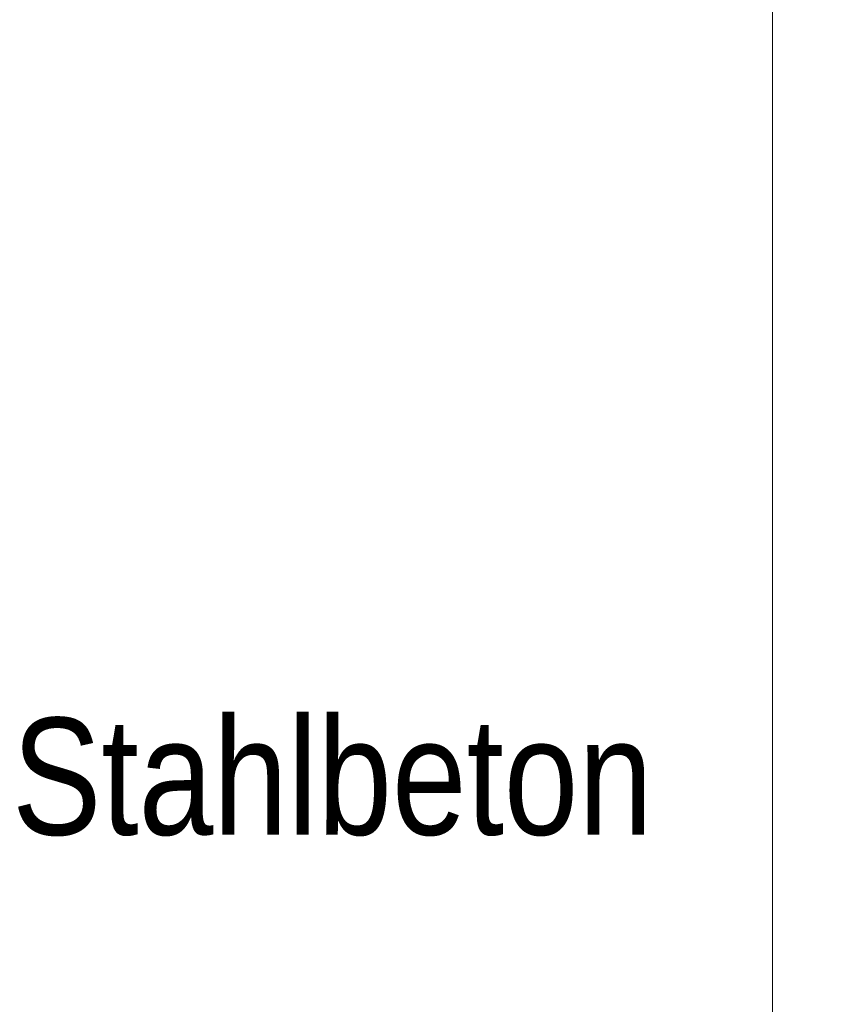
# Model space of a CAD drawing. Extents: x -620 to 300, y 62 to 1112.
# Tile 268 of 288: x 175 to 185, y 927 to 939. Entities that reach past the tile are written whole.
import ezdxf
from ezdxf.lldxf.tags import DXFTag

# ---------------------------------------------------------------- set-up
doc = ezdxf.new("R2010")
doc.units = 0
doc.layers.get('0').update_dxf_attribs({"lineweight": 13})
doc.layers.add('E_Detail_Beschriftung', color=7, linetype='Continuous', lineweight=13, true_color=0x009900)
doc.layers.add('E_Detail_Linie_Text_Bem', color=7, linetype='Continuous', lineweight=13)
doc.styles.get("Standard").update_dxf_attribs({"font": 'ARIALN.TTF'})
tags = doc.linetypes.add('fein_strichliert-A06GA1N18I', pattern=[4, 1, -2, 1]).pattern_tags.tags
tags[8:9] = [DXFTag(74, 4), DXFTag(75, 0), DXFTag(340, '0'), DXFTag(46, 0.0), DXFTag(50, 0.0), DXFTag(44, 0.0), DXFTag(45, 0.0)]
tags[6:7] = [DXFTag(74, 4), DXFTag(75, 0), DXFTag(340, '0'), DXFTag(46, 0.0), DXFTag(50, 0.0), DXFTag(44, 0.0), DXFTag(45, 0.0)]
tags[4:5] = [DXFTag(74, 4), DXFTag(75, 0), DXFTag(340, '0'), DXFTag(46, 0.0), DXFTag(50, 0.0), DXFTag(44, 0.0), DXFTag(45, 0.0)]

# ---------------------------------------------------------------- blocks, each defined once
blk = doc.blocks.new('Referenz-A06GA1N28I')
at = {"layer": 'E_Detail_Linie_Text_Bem', "linetype": 'fein_strichliert-A06GA1N18I', "ltscale": 0.65}
blk.add_line((184.249, 889.708), (184.249, 951.025), dxfattribs=at)
at = {"layer": 'E_Detail_Beschriftung', "linetype": 'Continuous', "ltscale": 0.13, "insert": (175.147, 930.879), "char_height": 1.4, "attachment_point": 1}
blk.add_mtext('{\\fArial Narrow;Stahlbeton}', dxfattribs=at)

msp = doc.modelspace()

# ---------------------------------------------------------------- block references
at = {"color": 8, "lineweight": 25, "ltscale": 0.25, "true_color": 0x808080}
msp.add_blockref('Referenz-A06GA1N28I', (0, 0), dxfattribs=at)

doc.saveas('drawing.dxf')
